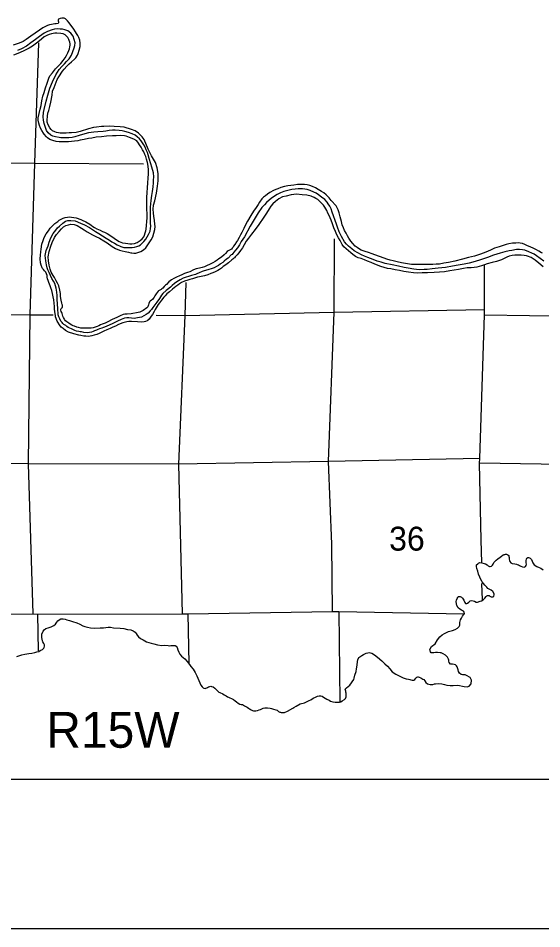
# Model space of a CAD drawing. Extents: x 369523 to 838377, y 495025 to 936819.
# Drawn here: x 717263 to 735755, y 495025 to 527174 of the extents above; entities that cross this region are included whole.
import ezdxf

# ---------------------------------------------------------------- set-up
doc = ezdxf.new("R2010")
doc.units = 0
for name, color, linetype in [('21', 7, 'Continuous'), ('Level 10', 7, 'Continuous'), ('Level 15', 7, 'Continuous'), ('Level 22', 7, 'Continuous'), ('Level 6', 7, 'Continuous')]:
    doc.layers.add(name, color=color, linetype=linetype)

msp = doc.modelspace()

# ---------------------------------------------------------------- linework, layer by layer
at = {"layer": '21'}
for p, q in [((558537, 500305), (833097, 500305)), ((838377, 495025), (542697, 495025))]:
    msp.add_line(p, q, dxfattribs=at)
at = {"layer": 'Level 10'}
for points in [[(718954, 523117), (718878, 523113), (718802, 523113), (718746, 523117), (718686, 523127), (718620, 523139), (718561, 523159), (718477, 523195), (718425, 523243), (718379, 523307), (718321, 523409), (718289, 523505), (718289, 523573), (718293, 523711), (718313, 523819), (718343, 523921), (718380, 524053), (718412, 524215), (718458, 524462), (718478, 524600), (718530, 524724), (718639, 525006), (718701, 525104), (718826, 525309), (718882, 525377), (718976, 525485), (719058, 525567), (719145, 525637), (719247, 525723), (719295, 525775), (719355, 525874), (719385, 525934), (719422, 526046), (719452, 526172), (719454, 526288), (719436, 526402), (719402, 526496), (719364, 526568), (719324, 526632), (719288, 526696), (719228, 526784), (719167, 526868), (719119, 526934), (719061, 527014), (719007, 527078), (718965, 527120), (718929, 527152), (718887, 527170), (718831, 527174), (718799, 527170), (718750, 527168), (718684, 527136), (718680, 527108), (718680, 527076), (718688, 527042), (718688, 527010), (718674, 526988), (718602, 526976), (718562, 526972), (718444, 526954), (718367, 526940), (718297, 526913), (718133, 526833), (718016, 526747), (717864, 526643), (717709, 526545), (717541, 526426), (717438, 526356), (717294, 526298), (717091, 526224)], [(718158, 523120), (718096, 523208), (718046, 523292), (718010, 523392), (717988, 523472), (717972, 523580), (717968, 523652), (718041, 523965), (718069, 524091), (718093, 524255), (718135, 524425), (718175, 524549), (718230, 524718), (718288, 524884), (718346, 525060), (718386, 525136), (718469, 525246), (718579, 525384), (718665, 525473), (718764, 525577), (718846, 525677), (718918, 525781), (718968, 525857), (719018, 525951), (719051, 526035), (719071, 526098), (719087, 526158), (719095, 526218), (719095, 526264), (719081, 526332), (719069, 526388), (719051, 526428), (719019, 526488), (718973, 526542), (718917, 526590), (718850, 526620), (718764, 526640), (718632, 526652), (718556, 526647), (718441, 526621), (718357, 526595), (718275, 526565), (718179, 526517), (718090, 526439), (718012, 526371), (717906, 526289), (717771, 526190), (717651, 526122), (717486, 526034), (717304, 525954), (717099, 525865)], [(718041, 518675), (718047, 518813), (718057, 518931), (718069, 519019), (718100, 519199), (718144, 519321), (718186, 519429), (718256, 519557), (718331, 519666), (718397, 519756), (718493, 519868), (718561, 519924), (718658, 520000), (718714, 520044), (718784, 520084), (718846, 520116), (718927, 520139), (719003, 520151), (719059, 520157), (719145, 520153), (719223, 520143), (719314, 520125), (719470, 520063), (719526, 520041), (719648, 519981), (719789, 519901), (719835, 519869), (719901, 519825), (719963, 519783), (720045, 519739), (720156, 519691), (720240, 519649), (720316, 519615), (720404, 519572), (720537, 519486), (720651, 519404), (720737, 519348), (720827, 519292), (720944, 519246), (721050, 519226), (721138, 519220), (721204, 519210), (721282, 519208), (721371, 519218), (721465, 519254), (721567, 519322), (721636, 519381), (721696, 519453), (721724, 519509), (721750, 519595), (721766, 519663), (721778, 519723), (721821, 520131), (721817, 520269), (721811, 520438), (721803, 520578), (721803, 520688), (721807, 520840), (721847, 521364), (721859, 521524), (721866, 521679), (721864, 521823), (721848, 521949), (721824, 522079), (721800, 522197), (721770, 522287), (721736, 522363), (721696, 522451), (721654, 522531), (721603, 522627), (721553, 522709), (721517, 522767), (721449, 522841), (721347, 522907), (721193, 522959), (721074, 523007), (721014, 523025), (720886, 523037), (720719, 523025), (720593, 523018), (720382, 523004), (720202, 522988), (720019, 522970), (719859, 522944), (719741, 522922), (719592, 522891), (719454, 522863), (719365, 522847), (719251, 522829), (719141, 522819), (719045, 522811), (718920, 522807), (718820, 522807), (718712, 522811), (718603, 522822), (718481, 522852), (718379, 522892), (718297, 522950), (718259, 522986), (718186, 523078), (718158, 523120)], [(718784, 516928), (718790, 516938), (718810, 516954), (718822, 516962), (718828, 516968), (718832, 516974), (718832, 516984), (718832, 517000), (718824, 517040), (718814, 517070), (718802, 517110), (718778, 517220), (718758, 517352), (718752, 517460), (718734, 517578), (718694, 517720), (718656, 517814), (718608, 517906), (718542, 518022), (718494, 518090), (718430, 518209), (718392, 518315), (718362, 518451), (718328, 518607), (718324, 518755), (718356, 518939), (718417, 519129), (718465, 519251), (718545, 519432), (718621, 519536), (718708, 519638), (718794, 519738), (718858, 519806), (718940, 519852), (719041, 519884), (719119, 519897), (719243, 519893), (719344, 519861), (719504, 519757), (719590, 519699), (719696, 519633), (719889, 519521), (720001, 519469), (720135, 519409), (720290, 519317), (720400, 519243), (720586, 519111), (720641, 519077), (720705, 519041), (720841, 518985), (720931, 518964), (721042, 518940), (721156, 518912), (721246, 518892), (721274, 518888), (721348, 518880), (721421, 518882), (721523, 518912), (721599, 518934), (721683, 518992), (721770, 519068), (721814, 519137), (721956, 519347), (722019, 519457), (722059, 519581), (722089, 519719), (722099, 519815), (722093, 519901), (722075, 520027), (722051, 520180), (722041, 520292), (722031, 520434), (722047, 520570), (722092, 520730), (722152, 520994), (722186, 521239), (722202, 521431), (722205, 521695), (722171, 521893), (722109, 522079), (721968, 522319), (721848, 522549), (721714, 522887), (721642, 522989), (721508, 523113), (721391, 523199), (721267, 523245), (721004, 523325), (720862, 523339), (720649, 523353), (720501, 523357), (720290, 523356), (720200, 523356), (720028, 523332), (719921, 523314), (719751, 523274), (719454, 523180), (719307, 523139), (719147, 523127), (719059, 523123), (718954, 523117)], [(735782, 518874), (735748, 518894), (735656, 518944), (735568, 518991), (735470, 519045), (735344, 519100), (735248, 519140), (735152, 519183), (735068, 519215), (734988, 519234), (734916, 519240), (734834, 519237), (734721, 519235), (734587, 519208), (734499, 519185), (734352, 519140), (734246, 519106), (734089, 519051), (733938, 518990), (733784, 518915), (733593, 518838), (733382, 518770), (733171, 518723), (732950, 518672), (732687, 518602), (732466, 518553), (732298, 518520), (732147, 518495), (732029, 518486), (731901, 518478), (731803, 518481), (731692, 518482), (731584, 518480), (731456, 518475), (731337, 518474), (731235, 518474), (731153, 518477), (731083, 518487), (730943, 518508), (730796, 518543), (730646, 518574), (730504, 518604), (730398, 518633), (730284, 518670), (730186, 518700), (730026, 518757), (729854, 518822), (729768, 518856), (729640, 518901), (729514, 518940), (729376, 518988), (729314, 519021), (729232, 519075), (729166, 519126), (729076, 519216), (729006, 519302), (728943, 519403), (728889, 519495), (728844, 519581), (728792, 519679), (728746, 519773), (728707, 519877), (728679, 519997), (728640, 520163), (728597, 520298), (728563, 520410), (728530, 520480), (728494, 520544), (728319, 520733), (728243, 520829), (728141, 520939), (728061, 521004), (727976, 521060), (727862, 521129), (727758, 521187), (727660, 521236), (727564, 521268), (727466, 521295), (727377, 521302), (727267, 521302), (727129, 521299), (726996, 521284), (726886, 521272), (726780, 521259), (726665, 521234), (726535, 521192), (726434, 521155), (726360, 521130), (726276, 521094), (726145, 521015), (726068, 520959), (725992, 520902), (725926, 520850), (725871, 520795), (725790, 520679), (725740, 520600), (725673, 520492), (725568, 520357), (725481, 520204), (725362, 520007)], [(734522, 518741), (734432, 518694), (734329, 518642), (734151, 518589), (734008, 518552), (733825, 518499), (733727, 518466), (733622, 518427), (733460, 518386), (733368, 518370), (733257, 518361), (733123, 518360), (732993, 518340), (732812, 518301), (732511, 518251), (732316, 518222), (732138, 518203), (731953, 518194), (731721, 518184), (731534, 518183), (731374, 518176), (731226, 518183), (731045, 518204), (730879, 518229), (730727, 518267), (730575, 518296), (730422, 518321), (730302, 518342), (730186, 518372), (730068, 518409), (729856, 518492), (729730, 518545), (729594, 518600), (729488, 518646), (729372, 518685), (729272, 518715), (729176, 518760), (729076, 518832), (729010, 518889), (728932, 518959), (728851, 519031), (728765, 519106), (728707, 519188), (728630, 519320), (728578, 519417), (728520, 519529), (728465, 519641), (728416, 519769), (728360, 519911), (728311, 520045), (728244, 520204), (728204, 520288), (728160, 520380), (728095, 520498), (728045, 520570), (727967, 520661), (727906, 520717), (727848, 520771), (727772, 520814), (727716, 520846), (727638, 520882), (727606, 520891), (727452, 520925), (727289, 520940), (727089, 520956), (726902, 520935), (726726, 520892), (726599, 520862), (726469, 520801), (726346, 520704), (726257, 520625), (726185, 520541), (726124, 520440), (726037, 520290), (725944, 520145), (725764, 519890), (725627, 519709), (725497, 519546), (725392, 519409), (725316, 519298), (725241, 519174), (725184, 519063), (725119, 518973), (725055, 518892), (724992, 518820), (724920, 518746), (724898, 518719), (724875, 518697), (724841, 518667), (724805, 518649)], [(725362, 520007), (725295, 519883), (725228, 519750), (725159, 519610), (725116, 519528), (725064, 519429), (725007, 519325), (724975, 519274), (724918, 519188), (724872, 519122), (724853, 519090), (724825, 519051), (724797, 519015)], [(724797, 519015), (724682, 518965), (724646, 518933), (724583, 518861), (724539, 518819), (724447, 518741), (724353, 518677), (724290, 518632), (724216, 518584), (724142, 518542), (724042, 518486), (723919, 518426), (723837, 518394), (723761, 518376), (723662, 518354), (723546, 518321), (723450, 518285), (723325, 518223), (723245, 518201), (723139, 518161), (723045, 518119), (722962, 518083), (722856, 518033), (722760, 517984), (722675, 517932), (722589, 517864), (722495, 517778), (722463, 517746), (722419, 517700), (722368, 517646), (722334, 517616), (722308, 517596), (722262, 517570), (722218, 517544), (722202, 517532), (722172, 517492), (722136, 517439), (722094, 517371), (722065, 517321), (722033, 517279), (722003, 517245), (721967, 517217), (721925, 517185), (721899, 517155), (721875, 517103), (721863, 517057), (721839, 516983), (721812, 516953), (721756, 516911), (721720, 516889), (721676, 516857), (721624, 516830), (721556, 516800), (721502, 516788), (721255, 516732), (721108, 516726), (721030, 516722), (720976, 516714), (720942, 516702), (720886, 516674), (720799, 516634), (720741, 516609), (720663, 516573), (720583, 516535), (720426, 516455), (720338, 516413), (720226, 516369), (720174, 516343), (720107, 516317), (720053, 516295), (719977, 516264), (719905, 516244), (719835, 516230), (719752, 516230), (719662, 516230), (719558, 516228), (719476, 516234), (719391, 516252), (719331, 516266), (719251, 516304), (719201, 516318), (719153, 516334), (719097, 516370), (719049, 516404), (719018, 516428), (718980, 516458), (718936, 516492), (718900, 516534), (718886, 516572), (718868, 516606), (718844, 516652), (718826, 516704), (718812, 516744), (718800, 516782), (718786, 516822), (718772, 516862), (718772, 516864), (718768, 516886), (718768, 516906), (718778, 516922), (718784, 516928)], [(724805, 518649), (724685, 518539), (724601, 518467), (724507, 518404), (724443, 518354), (724376, 518304), (724310, 518270), (724214, 518222), (724136, 518188), (724071, 518162), (723957, 518116), (723845, 518078), (723730, 518053), (723670, 518047), (723596, 518029), (723418, 517967), (723327, 517945), (723249, 517929), (723133, 517893), (723034, 517847), (722964, 517801), (722898, 517752), (722830, 517700), (722715, 517610), (722607, 517516), (722517, 517444), (722450, 517376), (722406, 517320), (722322, 517221), (722254, 517129), (722206, 517063), (722103, 516885), (722069, 516823), (722005, 516719), (721963, 516649), (721888, 516554), (721846, 516516), (721836, 516506), (721814, 516494), (721756, 516468), (721710, 516454), (721618, 516442), (721481, 516454), (721265, 516468), (721176, 516466), (721094, 516454), (720962, 516421), (720809, 516355), (720699, 516307), (720605, 516263), (720508, 516223), (720394, 516171), (720290, 516119), (720216, 516087), (720123, 516048), (720037, 516010), (719943, 515980), (719866, 515956), (719750, 515938), (719654, 515944), (719586, 515948), (719473, 515970), (719399, 515984), (719231, 516028), (719038, 516093), (718938, 516145), (718848, 516213), (718776, 516271), (718716, 516343), (718661, 516439), (718641, 516479), (718617, 516537), (718601, 516575), (718585, 516625), (718577, 516673), (718567, 516741), (718557, 516814), (718547, 516904), (718542, 516998), (718530, 517118), (718516, 517234), (718496, 517342), (718474, 517458), (718446, 517558), (718420, 517650), (718398, 517720), (718370, 517790), (718344, 517848), (718319, 517908), (718301, 517976), (718291, 518028), (718283, 518086), (718267, 518144), (718237, 518204), (718197, 518254), (718153, 518306), (718125, 518340), (718105, 518366), (718069, 518450), (718051, 518532), (718041, 518675)], [(735799, 518394), (735738, 518458), (735642, 518541), (735590, 518577), (735520, 518627), (735452, 518674), (735382, 518720), (735346, 518736), (735282, 518757), (735212, 518781), (735128, 518796), (735032, 518806), (734962, 518812), (734870, 518813), (734805, 518811), (734711, 518796), (734601, 518773), (734522, 518741)]]:
    msp.add_lwpolyline(points, dxfattribs=at)
at = {"layer": 'Level 15'}
for points in [[(733612, 508750), (733554, 511469), (733562, 511633), (733728, 516701), (733728, 516895), (733731, 518455)], [(733636, 507954), (733612, 508750)], [(733659, 506635), (733642, 507211)], [(697726, 506234), (701862, 506255), (702079, 506259), (707122, 506194), (707320, 506181), (712417, 506118), (712584, 506121), (717782, 506141), (717948, 506135), (723059, 506141), (723251, 506147)], [(723251, 506147), (728364, 506222), (728585, 506229), (733016, 506147)]]:
    msp.add_lwpolyline(points, dxfattribs=at)
at = {"layer": 'Level 22'}
for points in [[(717981, 526306), (717835, 522062), (717678, 516704), (717617, 511442)], [(702112, 522270), (707340, 522213), (712545, 522126), (717835, 522062), (721683, 522037)], [(728335, 508599), (728217, 511520), (728423, 516797), (728436, 519380)], [(723182, 517843), (723152, 516676), (722926, 511425)], [(702020, 516978), (707229, 516751), (712468, 516724), (717678, 516704), (718495, 516707)], [(722132, 516687), (723152, 516676)], [(723152, 516676), (728423, 516797), (733728, 516895)], [(733728, 516701), (736910, 516660)], [(722926, 511425), (717617, 511442), (712450, 511475), (707182, 511537), (701930, 511634)], [(733562, 511633), (728217, 511520), (722926, 511425)], [(717617, 511442), (717782, 506141)], [(722926, 511425), (723059, 506141)], [(737179, 511411), (733554, 511469)], [(728364, 506222), (728335, 508599)], [(717948, 506135), (717974, 504840)], [(723251, 506147), (723291, 504386)], [(728585, 506229), (728618, 503052)]]:
    msp.add_lwpolyline(points, dxfattribs=at)
at = {"layer": 'Level 6'}
for points in [[(718587, 525174), (718715, 525365), (718810, 525467), (718900, 525563), (718968, 525641), (719060, 525741), (719085, 525777), (719143, 525875), (719195, 525996), (719235, 526128), (719259, 526208), (719277, 526300), (719207, 526540), (719127, 526646), (719015, 526726), (718913, 526762), (718826, 526782), (718744, 526792), (718644, 526796), (718546, 526784), (718457, 526761), (718301, 526709), (718185, 526647), (718010, 526531), (717880, 526423), (717715, 526300), (717551, 526190), (717384, 526098), (717240, 526030)], [(718720, 519836), (718840, 519940), (718939, 520004), (719015, 520029), (719127, 520037), (719273, 520025), (719462, 519943), (719606, 519875), (719777, 519785), (719855, 519735), (719997, 519639), (720115, 519571), (720246, 519487), (720366, 519407), (720482, 519333), (720575, 519273), (720663, 519231), (720763, 519174), (720861, 519124), (720893, 519114), (720992, 519084), (721074, 519080), (721182, 519078), (721246, 519078), (721292, 519080), (721369, 519092), (721453, 519116), (721521, 519142), (721579, 519178), (721631, 519224), (721700, 519291), (721766, 519369), (721820, 519453), (721870, 519539), (721922, 519651), (721937, 519749), (721943, 519831), (721941, 519935), (721939, 520033), (721937, 520209), (721933, 520366), (721931, 520498), (721957, 520738), (721983, 520914), (722004, 521056), (722030, 521222), (722044, 521363), (722044, 521457), (722050, 521569), (722044, 521715), (721988, 521911), (721952, 522029), (721894, 522223), (721854, 522347), (721826, 522431), (721782, 522531), (721746, 522625), (721706, 522705), (721652, 522775), (721608, 522847), (721546, 522915), (721469, 522983), (721397, 523041), (721285, 523097), (721159, 523143), (721028, 523177), (720940, 523197), (720828, 523207), (720693, 523219), (720597, 523221), (720475, 523205), (720358, 523190), (720260, 523180), (720076, 523168), (719933, 523152), (719749, 523122), (719612, 523094), (719418, 523035), (719263, 522985), (719175, 522967), (719055, 522955), (718932, 522947), (718846, 522949), (718764, 522955), (718708, 522959), (718581, 522985), (718491, 523010), (718421, 523050), (718327, 523128), (718265, 523204), (718211, 523354), (718181, 523461), (718161, 523571), (718149, 523693), (718157, 523841), (718175, 523955), (718251, 524243), (718312, 524453), (718386, 524702), (718474, 524926), (718587, 525174)], [(731230, 518311), (731040, 518344), (730896, 518374), (730694, 518416), (730475, 518465), (730225, 518516), (730087, 518557), (729937, 518602), (729797, 518652), (729611, 518725), (729499, 518774), (729389, 518821), (729259, 518893), (729133, 518964), (729047, 519026), (728987, 519075), (728923, 519127), (728853, 519195), (728784, 519284), (728677, 519464), (728603, 519632), (728540, 519802), (728504, 519903), (728352, 520329), (728319, 520443), (728271, 520541), (728216, 520621), (728170, 520680), (728094, 520768), (727978, 520857), (727871, 520933), (727783, 520993), (727703, 521036), (727573, 521089), (727471, 521121), (727298, 521146), (727148, 521149), (727044, 521142), (726931, 521124), (726781, 521093), (726642, 521054), (726530, 521009), (726411, 520949), (726313, 520888), (726196, 520811), (726124, 520753), (726037, 520670), (725958, 520586), (725872, 520491), (725740, 520300), (725455, 519836), (725250, 519458), (725143, 519285), (725074, 519171), (725004, 519072), (724935, 518986), (724879, 518917), (724842, 518865), (724816, 518833), (724780, 518815)], [(724780, 518815), (724675, 518707), (724625, 518669), (724539, 518593), (724493, 518551), (724407, 518498), (724399, 518494), (724334, 518444), (724270, 518406), (724186, 518364), (724114, 518336), (723961, 518288), (723831, 518254), (723755, 518226), (723652, 518185), (723568, 518147), (723520, 518129), (723384, 518091), (723085, 517995), (722984, 517939), (722862, 517868), (722778, 517810), (722703, 517740), (722637, 517682), (722531, 517590), (722491, 517556), (722370, 517454), (722320, 517390), (722252, 517283), (722162, 517153), (722093, 517053), (722023, 516955), (721971, 516889), (721925, 516845), (721852, 516763), (721780, 516713), (721704, 516662), (721614, 516624), (721477, 516592), (721363, 516574), (721168, 516594), (721098, 516592), (721022, 516578), (720902, 516538), (720767, 516479), (720603, 516397), (720368, 516289), (720272, 516251), (720218, 516233), (720131, 516209), (720071, 516184), (720025, 516162), (719963, 516132), (719913, 516112), (719851, 516092), (719716, 516066), (719582, 516072), (719494, 516096), (719457, 516104), (719405, 516116), (719327, 516128), (719261, 516146), (719147, 516204), (719091, 516228), (719026, 516254), (718976, 516289), (718944, 516319), (718872, 516361), (718836, 516393), (718814, 516429), (718774, 516479), (718730, 516555), (718704, 516634), (718680, 516706), (718674, 516770), (718666, 516864), (718660, 516934), (718650, 517064), (718640, 517262), (718636, 517388), (718626, 517506), (718606, 517644), (718586, 517724), (718554, 517802), (718514, 517888), (718456, 517986), (718408, 518088), (718358, 518194), (718314, 518286), (718286, 518359), (718262, 518461), (718236, 518613), (718220, 518801), (718256, 518975), (718316, 519139), (718354, 519265), (718413, 519415), (718501, 519568), (718591, 519688), (718654, 519768), (718720, 519836)], [(735829, 518592), (735693, 518696), (735573, 518787), (735481, 518839), (735399, 518876), (735297, 518926), (735161, 518983), (735071, 518998), (734971, 519012), (734863, 519009), (734702, 518978), (734604, 518962), (734449, 518923), (734285, 518884), (734052, 518806), (733837, 518721), (733596, 518645), (733403, 518590), (733194, 518531), (733015, 518494), (732799, 518459), (732598, 518417), (732351, 518368), (732092, 518348), (731882, 518321), (731707, 518306), (731605, 518306), (731421, 518295), (731230, 518311)], [(732762, 506689), (732786, 506726), (732805, 506752), (732827, 506758), (732875, 506752), (732917, 506730), (732960, 506694), (733004, 506632), (733024, 506574), (733040, 506540), (733060, 506512), (733102, 506511), (733132, 506517), (733176, 506551), (733196, 506583), (733212, 506601), (733228, 506605), (733282, 506610), (733332, 506608), (733380, 506588), (733442, 506560), (733486, 506554), (733578, 506587), (733628, 506601), (733683, 506640), (733741, 506696), (733785, 506752), (733812, 506780), (733840, 506797), (733864, 506797), (733892, 506789), (733922, 506767), (733962, 506747), (733972, 506747), (733996, 506743), (734024, 506739), (734066, 506764), (734076, 506812), (734068, 506854), (734027, 506928), (733965, 506982), (733855, 507039), (733809, 507089), (733744, 507159), (733652, 507279), (733600, 507353), (733563, 507435), (733525, 507547), (733494, 507649), (733466, 507743), (733447, 507817), (733453, 507873), (733491, 507915), (733519, 507930), (733544, 507942), (733566, 507954), (733634, 507948), (733722, 507927), (733765, 507905), (733821, 507869), (733859, 507843), (733903, 507819), (733929, 507817), (733975, 507827), (734017, 507864), (734040, 507904), (734062, 507952), (734086, 507984), (734139, 508045), (734201, 508085), (734283, 508144), (734337, 508182), (734396, 508222), (734428, 508237), (734444, 508245), (734468, 508249), (734506, 508247), (734536, 508237), (734560, 508227), (734586, 508201), (734594, 508171), (734603, 508133), (734605, 508085), (734613, 508019), (734623, 507989), (734662, 507943), (734706, 507927), (734808, 507912), (734860, 507900), (734884, 507892), (734928, 507878), (734972, 507854), (735018, 507824), (735078, 507803), (735132, 507793), (735174, 507815), (735202, 507857), (735211, 507903), (735207, 507944), (735201, 507984), (735199, 508026)], [(735199, 508026), (735210, 508076), (735230, 508112), (735250, 508124), (735260, 508128), (735286, 508132), (735322, 508120), (735350, 508107), (735388, 508063), (735415, 508005), (735435, 507945), (735487, 507877), (735584, 507819), (735662, 507783), (735724, 507754), (735804, 507696)], [(731128, 503811), (731172, 503800), (731208, 503798), (731232, 503802), (731272, 503828), (731304, 503868), (731346, 503905), (731376, 503917), (731385, 503919), (731429, 503913), (731478, 503887), (731552, 503840), (731586, 503824), (731620, 503784), (731658, 503722), (731723, 503674), (731813, 503652), (731903, 503649), (731970, 503669), (732002, 503675), (732110, 503684), (732226, 503670), (732322, 503655), (732400, 503629), (732516, 503614), (732562, 503614), (732630, 503616), (732788, 503623), (732848, 503613), (732954, 503594), (733010, 503576), (733122, 503566), (733190, 503587), (733255, 503675), (733267, 503808), (733220, 503896), (733090, 503971), (733048, 503989), (733002, 503995), (732986, 503995), (732966, 503989), (732952, 503988), (732902, 504004), (732850, 504046), (732815, 504114), (732797, 504168), (732771, 504270), (732748, 504310), (732702, 504346), (732666, 504360), (732602, 504364), (732536, 504369), (732488, 504431), (732476, 504471), (732467, 504513), (732459, 504547), (732425, 504613), (732353, 504689), (732268, 504735), (732202, 504769), (732166, 504768), (732068, 504774), (732002, 504776), (731937, 504767), (731901, 504767), (731851, 504773), (731828, 504803), (731806, 504881), (731816, 504905), (731863, 504995), (731987, 505084), (732074, 505229), (732151, 505330), (732231, 505398), (732313, 505449), (732464, 505517), (732598, 505556), (732696, 505591), (732775, 505633), (732819, 505673), (732839, 505700), (732861, 505748), (732862, 505808), (732864, 505844), (732872, 505890), (732886, 505938), (732915, 505989), (732949, 506061), (732989, 506105), (733010, 506131), (733026, 506159), (733018, 506204), (732988, 506243), (732922, 506279), (732858, 506313), (732803, 506351), (732759, 506433), (732739, 506497), (732736, 506579), (732742, 506625), (732762, 506689)], [(717216, 504636), (717395, 504692), (717500, 504719), (717638, 504742), (717746, 504756), (717845, 504781), (717925, 504799), (717994, 504820), (718044, 504845), (718117, 504884), (718166, 504935), (718180, 504955), (718193, 505008), (718187, 505052), (718164, 505093), (718131, 505151), (718123, 505177), (718116, 505197), (718101, 505305), (718100, 505365), (718103, 505427), (718149, 505536), (718176, 505580), (718245, 505630), (718317, 505653), (718424, 505683), (718476, 505704), (718521, 505736), (718575, 505785), (718624, 505850), (718659, 505893), (718708, 505934), (718764, 505963), (718807, 505972), (718853, 505972), (718918, 505955), (718980, 505934), (719070, 505908), (719177, 505874), (719329, 505824), (719438, 505774), (719543, 505722), (719617, 505695), (719709, 505672), (719814, 505652), (719954, 505636), (720157, 505648), (720281, 505648), (720355, 505657), (720445, 505677), (720527, 505676), (720627, 505656), (720865, 505638), (720991, 505626), (721127, 505594), (721236, 505574), (721322, 505547), (721391, 505494), (721426, 505445), (721462, 505389), (721517, 505330), (721584, 505273), (721679, 505223), (721800, 505156), (721956, 505107), (722051, 505089), (722185, 505047), (722199, 505045), (722319, 505029), (722419, 505033), (722559, 505021), (722607, 505018), (722653, 505021), (722711, 505030), (722757, 505032), (722807, 505021), (722837, 504998), (722872, 504954), (722903, 504873), (722933, 504789), (722972, 504715), (723025, 504652), (723152, 504560), (723232, 504461), (723315, 504355)], [(725182, 502939), (725250, 502898), (725348, 502846), (725396, 502818), (725430, 502789), (725456, 502777), (725494, 502759), (725534, 502737), (725578, 502721), (725616, 502719), (725660, 502719), (725716, 502726), (725768, 502750), (725826, 502770), (725866, 502789), (725914, 502809), (725978, 502821), (726023, 502823), (726073, 502828), (726167, 502812), (726207, 502798), (726284, 502783), (726362, 502761), (726412, 502741), (726422, 502731), (726460, 502701), (726500, 502677), (726524, 502669), (726550, 502664), (726594, 502656), (726664, 502656), (726774, 502709), (726961, 502814), (727001, 502836), (727086, 502881), (727226, 502971), (727369, 503002), (727543, 503081), (727597, 503111), (727686, 503162), (727764, 503204), (727828, 503239), (727896, 503249), (727948, 503247), (727998, 503232), (728048, 503198), (728108, 503162), (728162, 503136), (728244, 503098), (728298, 503067), (728373, 503037), (728459, 503023), (728548, 503024), (728606, 503026), (728658, 503038), (728702, 503069), (728784, 503119), (728820, 503157), (728843, 503217), (728849, 503274), (728845, 503346), (728838, 503380), (728834, 503418), (728828, 503446), (728816, 503482), (728832, 503512), (728859, 503536), (728919, 503575), (728975, 503623), (729114, 503828), (729133, 503872), (729157, 503977), (729196, 504113), (729212, 504199), (729229, 504336), (729250, 504458), (729256, 504520), (729272, 504554), (729308, 504601), (729329, 504621), (729401, 504673), (729453, 504710), (729523, 504744), (729558, 504758), (729606, 504772), (729658, 504779), (729752, 504761), (729849, 504693), (729953, 504618), (730110, 504480), (730214, 504378), (730310, 504295), (730391, 504201), (730475, 504097), (730598, 504019), (730740, 503940), (730864, 503890), (730966, 503853), (731042, 503833), (731092, 503821), (731128, 503811)], [(723315, 504355), (723364, 504287), (723442, 504186), (723512, 504071), (723577, 503952), (723613, 503871), (723648, 503787), (723675, 503713), (723716, 503626), (723755, 503569), (723796, 503529), (723824, 503516), (723862, 503514), (723890, 503521), (723926, 503533), (723954, 503546), (723985, 503566), (724031, 503583), (724061, 503586), (724089, 503584), (724151, 503565), (724212, 503520), (724236, 503491), (724275, 503455), (724313, 503412), (724348, 503382), (724384, 503365), (724485, 503322), (724543, 503289), (724608, 503252), (724652, 503217), (724688, 503198), (724739, 503182), (724791, 503157), (724868, 503118), (724926, 503075), (724973, 503038), (725029, 502993), (725096, 502958), (725132, 502947), (725182, 502939)]]:
    msp.add_lwpolyline(points, dxfattribs=at)

# ---------------------------------------------------------------- texts
at = {"layer": '21'}
msp.add_text('R15W', height=1267.2, dxfattribs=at).set_placement((718254, 501417))
at = {"layer": 'Level 22'}
msp.add_text('36', height=844.8, dxfattribs=at).set_placement((730364, 508377))

doc.saveas('drawing.dxf')
